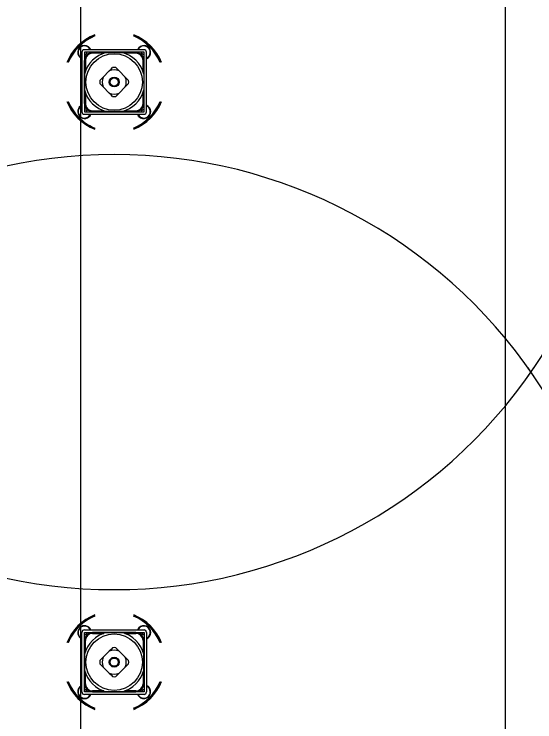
# Model space of a CAD drawing. Extents: x -264205 to -263659, y -1242401 to -1241986.
# Drawn here: x -263908.971 to -263908.358, y -1242122.794 to -1242121.96 of the extents above; entities that cross this region are included whole.
import ezdxf

# ---------------------------------------------------------------- set-up
doc = ezdxf.new("R2010")
doc.units = 0
doc.layers.add('HESCON_OSI_STAVBY_KFA', color=7, linetype='Continuous')
doc.layers.add('SITUACIA_DSP_2D', color=7, linetype='Continuous')

msp = doc.modelspace()

# ---------------------------------------------------------------- linework, layer by layer
at = {"layer": 'HESCON_OSI_STAVBY_KFA'}
msp.add_line((-263908.39279, -1242083.23724), (-263908.39279, -1242246.70724), dxfattribs=at)
at = {"layer": 'SITUACIA_DSP_2D'}
for p, q in [((-263908.89279, -1242125.43224), (-263908.89279, -1242101.76908)), ((-263908.89158, -1242122.00475), (-263908.89158, -1242122.07505)), ((-263908.81843, -1242122.0019), (-263908.88873, -1242122.0019)), ((-263908.81843, -1242122.00475), (-263908.88873, -1242122.00475)), ((-263908.88873, -1242122.00475), (-263908.88873, -1242122.07505)), ((-263908.88711, -1242122.00733), (-263908.88873, -1242122.00735)), ((-263908.88577, -1242122.00493), (-263908.88711, -1242122.00733)), ((-263908.88588, -1242122.00475), (-263908.88577, -1242122.00493)), ((-263908.88091, -1242122.00513), (-263908.88092, -1242122.00475)), ((-263908.88092, -1242122.00519), (-263908.88091, -1242122.00513)), ((-263908.88044, -1242122.00475), (-263908.88044, -1242122.0051)), ((-263908.87899, -1242122.00499), (-263908.86312, -1242122.00499)), ((-263908.87899, -1242122.00499), (-263908.87899, -1242122.00594)), ((-263908.86596, -1242122.00594), (-263908.87899, -1242122.00594)), ((-263908.86295, -1242122.00499), (-263908.86044, -1242122.00499)), ((-263908.86044, -1242122.00499), (-263908.85525, -1242122.00499)), ((-263908.85525, -1242122.00499), (-263908.84992, -1242122.00499)), ((-263908.84992, -1242122.00499), (-263908.84421, -1242122.00499)), ((-263908.84405, -1242122.00499), (-263908.82817, -1242122.00499)), ((-263908.82817, -1242122.00594), (-263908.8412, -1242122.00594)), ((-263908.82817, -1242122.00499), (-263908.82817, -1242122.00594)), ((-263908.82672, -1242122.0051), (-263908.82672, -1242122.00475)), ((-263908.82625, -1242122.00475), (-263908.82625, -1242122.00519)), ((-263908.82138, -1242122.00524), (-263908.82116, -1242122.00475)), ((-263908.81978, -1242122.00747), (-263908.82138, -1242122.00524)), ((-263908.81843, -1242122.00734), (-263908.81978, -1242122.00747)), ((-263908.81843, -1242122.07505), (-263908.81843, -1242122.00475)), ((-263908.81558, -1242122.07505), (-263908.81558, -1242122.00475)), ((-263908.89291, -1242122.01174), (-263908.89422, -1242122.01068)), ((-263908.89158, -1242122.01244), (-263908.89291, -1242122.01174)), ((-263908.88873, -1242122.01257), (-263908.8883, -1242122.01257)), ((-263908.88838, -1242122.01304), (-263908.88873, -1242122.01304)), ((-263908.88849, -1242122.01449), (-263908.88754, -1242122.01449)), ((-263908.88849, -1242122.03037), (-263908.88849, -1242122.01449)), ((-263908.88754, -1242122.01449), (-263908.88754, -1242122.02752)), ((-263908.81962, -1242122.02752), (-263908.81962, -1242122.01449)), ((-263908.81867, -1242122.01449), (-263908.81962, -1242122.01449)), ((-263908.81887, -1242122.01257), (-263908.81843, -1242122.01257)), ((-263908.81843, -1242122.01304), (-263908.81878, -1242122.01304)), ((-263908.81867, -1242122.01449), (-263908.81867, -1242122.03037)), ((-263908.85937, -1242122.02688), (-263908.85734, -1242122.02485)), ((-263908.85734, -1242122.02485), (-263908.85539, -1242122.0229)), ((-263908.85178, -1242122.0229), (-263908.84985, -1242122.02482)), ((-263908.84985, -1242122.02482), (-263908.84779, -1242122.02688)), ((-263908.88849, -1242122.03624), (-263908.88849, -1242122.03053)), ((-263908.86866, -1242122.03617), (-263908.8666, -1242122.03411)), ((-263908.8666, -1242122.03411), (-263908.85937, -1242122.02688)), ((-263908.84779, -1242122.02688), (-263908.84056, -1242122.03411)), ((-263908.84056, -1242122.03411), (-263908.83853, -1242122.03615)), ((-263908.81867, -1242122.03053), (-263908.81867, -1242122.03624)), ((-263908.88849, -1242122.04157), (-263908.88849, -1242122.03624)), ((-263908.88849, -1242122.04676), (-263908.88849, -1242122.04157)), ((-263908.87059, -1242122.0381), (-263908.86866, -1242122.03617)), ((-263908.86864, -1242122.04366), (-263908.87059, -1242122.04171)), ((-263908.83853, -1242122.03615), (-263908.83658, -1242122.0381)), ((-263908.83658, -1242122.04171), (-263908.8385, -1242122.04363)), ((-263908.81867, -1242122.03624), (-263908.81867, -1242122.04146)), ((-263908.81867, -1242122.04146), (-263908.81867, -1242122.04676)), ((-263908.88849, -1242122.04927), (-263908.88849, -1242122.04676)), ((-263908.88849, -1242122.06531), (-263908.88849, -1242122.04944)), ((-263908.8666, -1242122.04569), (-263908.86864, -1242122.04366)), ((-263908.85937, -1242122.05292), (-263908.8666, -1242122.04569)), ((-263908.84056, -1242122.04569), (-263908.84779, -1242122.05292)), ((-263908.8385, -1242122.04363), (-263908.84056, -1242122.04569)), ((-263908.81867, -1242122.04676), (-263908.81867, -1242122.04927)), ((-263908.81867, -1242122.04944), (-263908.81867, -1242122.06531)), ((-263908.88754, -1242122.05228), (-263908.88754, -1242122.06531)), ((-263908.85731, -1242122.05498), (-263908.85937, -1242122.05292)), ((-263908.85539, -1242122.05691), (-263908.85731, -1242122.05498)), ((-263908.84983, -1242122.05496), (-263908.85178, -1242122.05691)), ((-263908.84779, -1242122.05292), (-263908.84983, -1242122.05496)), ((-263908.81962, -1242122.06531), (-263908.81962, -1242122.05228)), ((-263908.88873, -1242122.06676), (-263908.88838, -1242122.06676)), ((-263908.88843, -1242122.06723), (-263908.88873, -1242122.06724)), ((-263908.88754, -1242122.06531), (-263908.88849, -1242122.06531)), ((-263908.8883, -1242122.06724), (-263908.88843, -1242122.06723)), ((-263908.81962, -1242122.06531), (-263908.81867, -1242122.06531)), ((-263908.81843, -1242122.06724), (-263908.81887, -1242122.06724)), ((-263908.81878, -1242122.06676), (-263908.81843, -1242122.06676)), ((-263908.81459, -1242122.06841), (-263908.81558, -1242122.06788)), ((-263908.88873, -1242122.07222), (-263908.8864, -1242122.07308)), ((-263908.88873, -1242122.07505), (-263908.81843, -1242122.07505)), ((-263908.8864, -1242122.07308), (-263908.88607, -1242122.07505)), ((-263908.88092, -1242122.07505), (-263908.88092, -1242122.07462)), ((-263908.88044, -1242122.0747), (-263908.88044, -1242122.07505)), ((-263908.87899, -1242122.07386), (-263908.86596, -1242122.07386)), ((-263908.87899, -1242122.07386), (-263908.87899, -1242122.07481)), ((-263908.86312, -1242122.07481), (-263908.87899, -1242122.07481)), ((-263908.86044, -1242122.07481), (-263908.86295, -1242122.07481)), ((-263908.85514, -1242122.07481), (-263908.86044, -1242122.07481)), ((-263908.84992, -1242122.07481), (-263908.85514, -1242122.07481)), ((-263908.84421, -1242122.07481), (-263908.84992, -1242122.07481)), ((-263908.82817, -1242122.07481), (-263908.84405, -1242122.07481)), ((-263908.8412, -1242122.07386), (-263908.82817, -1242122.07386)), ((-263908.82817, -1242122.07386), (-263908.82817, -1242122.07481)), ((-263908.82672, -1242122.07505), (-263908.82672, -1242122.0747)), ((-263908.82625, -1242122.07462), (-263908.82625, -1242122.07505)), ((-263908.82139, -1242122.07472), (-263908.81992, -1242122.0724)), ((-263908.82122, -1242122.07505), (-263908.82139, -1242122.07472)), ((-263908.81992, -1242122.0724), (-263908.81843, -1242122.07246)), ((-263908.88873, -1242122.0779), (-263908.81843, -1242122.0779)), ((-263908.82542, -1242122.07923), (-263908.82612, -1242122.0779)), ((-263908.82436, -1242122.08054), (-263908.82542, -1242122.07923)), ((-263908.82542, -1242122.68457), (-263908.82612, -1242122.6859)), ((-263908.82436, -1242122.68326), (-263908.82542, -1242122.68457)), ((-263908.89158, -1242122.75905), (-263908.89158, -1242122.68875)), ((-263908.88873, -1242122.6859), (-263908.81843, -1242122.6859)), ((-263908.88873, -1242122.68875), (-263908.81843, -1242122.68875)), ((-263908.88873, -1242122.75905), (-263908.88873, -1242122.68875)), ((-263908.88873, -1242122.69158), (-263908.8864, -1242122.69072)), ((-263908.8864, -1242122.69072), (-263908.88607, -1242122.68875)), ((-263908.88092, -1242122.68875), (-263908.88092, -1242122.68918)), ((-263908.88044, -1242122.68909), (-263908.88044, -1242122.68875)), ((-263908.86312, -1242122.68898), (-263908.87899, -1242122.68898)), ((-263908.87899, -1242122.68993), (-263908.87899, -1242122.68898)), ((-263908.87899, -1242122.68993), (-263908.86596, -1242122.68993)), ((-263908.86044, -1242122.68898), (-263908.86295, -1242122.68898)), ((-263908.85514, -1242122.68898), (-263908.86044, -1242122.68898)), ((-263908.84992, -1242122.68898), (-263908.85514, -1242122.68898)), ((-263908.84421, -1242122.68898), (-263908.84992, -1242122.68898)), ((-263908.82817, -1242122.68898), (-263908.84405, -1242122.68898)), ((-263908.8412, -1242122.68993), (-263908.82817, -1242122.68993)), ((-263908.82817, -1242122.68993), (-263908.82817, -1242122.68898)), ((-263908.82672, -1242122.68875), (-263908.82672, -1242122.68909)), ((-263908.82625, -1242122.68918), (-263908.82625, -1242122.68875)), ((-263908.82122, -1242122.68875), (-263908.82139, -1242122.68908)), ((-263908.82139, -1242122.68908), (-263908.81992, -1242122.69139)), ((-263908.81992, -1242122.69139), (-263908.81843, -1242122.69133)), ((-263908.81843, -1242122.68875), (-263908.81843, -1242122.75905)), ((-263908.81558, -1242122.68875), (-263908.81558, -1242122.75905)), ((-263908.88843, -1242122.69657), (-263908.88873, -1242122.69656)), ((-263908.88873, -1242122.69704), (-263908.88838, -1242122.69704)), ((-263908.88754, -1242122.69848), (-263908.88849, -1242122.69848)), ((-263908.88849, -1242122.69848), (-263908.88849, -1242122.71436)), ((-263908.8883, -1242122.69656), (-263908.88843, -1242122.69657)), ((-263908.88754, -1242122.71152), (-263908.88754, -1242122.69848)), ((-263908.81962, -1242122.69848), (-263908.81962, -1242122.71152)), ((-263908.81962, -1242122.69848), (-263908.81867, -1242122.69848)), ((-263908.81843, -1242122.69656), (-263908.81887, -1242122.69656)), ((-263908.81878, -1242122.69704), (-263908.81843, -1242122.69704)), ((-263908.81867, -1242122.71436), (-263908.81867, -1242122.69848)), ((-263908.81459, -1242122.69539), (-263908.81558, -1242122.69592)), ((-263908.85731, -1242122.70882), (-263908.85937, -1242122.71087)), ((-263908.85539, -1242122.70689), (-263908.85731, -1242122.70882)), ((-263908.84983, -1242122.70884), (-263908.85178, -1242122.70689)), ((-263908.84779, -1242122.71087), (-263908.84983, -1242122.70884)), ((-263908.88849, -1242122.71453), (-263908.88849, -1242122.71704)), ((-263908.88849, -1242122.71704), (-263908.88849, -1242122.72223)), ((-263908.8666, -1242122.71811), (-263908.86864, -1242122.72014)), ((-263908.85937, -1242122.71087), (-263908.8666, -1242122.71811)), ((-263908.84056, -1242122.71811), (-263908.84779, -1242122.71087)), ((-263908.8385, -1242122.72016), (-263908.84056, -1242122.71811)), ((-263908.81867, -1242122.71704), (-263908.81867, -1242122.71453)), ((-263908.81867, -1242122.72234), (-263908.81867, -1242122.71704)), ((-263908.88849, -1242122.72223), (-263908.88849, -1242122.72756)), ((-263908.86864, -1242122.72014), (-263908.87059, -1242122.72209)), ((-263908.87059, -1242122.7257), (-263908.86866, -1242122.72763)), ((-263908.83853, -1242122.72765), (-263908.83658, -1242122.7257)), ((-263908.83658, -1242122.72209), (-263908.8385, -1242122.72016)), ((-263908.81867, -1242122.72756), (-263908.81867, -1242122.72234)), ((-263908.88849, -1242122.72756), (-263908.88849, -1242122.73326)), ((-263908.88849, -1242122.73343), (-263908.88849, -1242122.74931)), ((-263908.86866, -1242122.72763), (-263908.8666, -1242122.72968)), ((-263908.8666, -1242122.72968), (-263908.85937, -1242122.73692)), ((-263908.84779, -1242122.73692), (-263908.84056, -1242122.72968)), ((-263908.84056, -1242122.72968), (-263908.83853, -1242122.72765)), ((-263908.81867, -1242122.73326), (-263908.81867, -1242122.72756)), ((-263908.81867, -1242122.74931), (-263908.81867, -1242122.73343)), ((-263908.88754, -1242122.74931), (-263908.88754, -1242122.73627)), ((-263908.85937, -1242122.73692), (-263908.85734, -1242122.73895)), ((-263908.85734, -1242122.73895), (-263908.85539, -1242122.7409)), ((-263908.85178, -1242122.7409), (-263908.84985, -1242122.73897)), ((-263908.84985, -1242122.73897), (-263908.84779, -1242122.73692)), ((-263908.81962, -1242122.73627), (-263908.81962, -1242122.74931)), ((-263908.89291, -1242122.75206), (-263908.89422, -1242122.75312)), ((-263908.89158, -1242122.75136), (-263908.89291, -1242122.75206)), ((-263908.88838, -1242122.75075), (-263908.88873, -1242122.75076)), ((-263908.88873, -1242122.75123), (-263908.8883, -1242122.75123)), ((-263908.88849, -1242122.74931), (-263908.88754, -1242122.74931)), ((-263908.81867, -1242122.74931), (-263908.81962, -1242122.74931)), ((-263908.81887, -1242122.75123), (-263908.81843, -1242122.75123)), ((-263908.81843, -1242122.75076), (-263908.81878, -1242122.75075)), ((-263908.88711, -1242122.75647), (-263908.88873, -1242122.75645)), ((-263908.81843, -1242122.75905), (-263908.88873, -1242122.75905)), ((-263908.88577, -1242122.75887), (-263908.88711, -1242122.75647)), ((-263908.88588, -1242122.75905), (-263908.88577, -1242122.75887)), ((-263908.88092, -1242122.75861), (-263908.88091, -1242122.75867)), ((-263908.88091, -1242122.75867), (-263908.88092, -1242122.75905)), ((-263908.88044, -1242122.75905), (-263908.88044, -1242122.7587)), ((-263908.86596, -1242122.75786), (-263908.87899, -1242122.75786)), ((-263908.87899, -1242122.75881), (-263908.87899, -1242122.75786)), ((-263908.87899, -1242122.75881), (-263908.86312, -1242122.75881)), ((-263908.86295, -1242122.75881), (-263908.86044, -1242122.75881)), ((-263908.86044, -1242122.75881), (-263908.85525, -1242122.75881)), ((-263908.85525, -1242122.75881), (-263908.84992, -1242122.75881)), ((-263908.84992, -1242122.75881), (-263908.84421, -1242122.75881)), ((-263908.84405, -1242122.75881), (-263908.82817, -1242122.75881)), ((-263908.82817, -1242122.75786), (-263908.8412, -1242122.75786)), ((-263908.82817, -1242122.75881), (-263908.82817, -1242122.75786)), ((-263908.82672, -1242122.7587), (-263908.82672, -1242122.75905)), ((-263908.82625, -1242122.75905), (-263908.82625, -1242122.75861)), ((-263908.81978, -1242122.75633), (-263908.82138, -1242122.75856)), ((-263908.82138, -1242122.75856), (-263908.82116, -1242122.75905)), ((-263908.81843, -1242122.75646), (-263908.81978, -1242122.75633)), ((-263908.81843, -1242122.7619), (-263908.88873, -1242122.7619))]:
    msp.add_line(p, q, dxfattribs=at)
for centre, radius in [((-263908.85358, -1242122.0399), 0.0333), ((-263908.85358, -1242122.0399), 0.0058), ((-263908.85358, -1242122.0399), 0.00485), ((-263908.85358, -1242122.7239), 0.0333), ((-263908.85358, -1242122.7239), 0.0058), ((-263908.85358, -1242122.7239), 0.00485)]:
    msp.add_circle(centre, radius, dxfattribs=at)
for centre, radius, start, end in [((-263908.85358, -1242122.0399), 0.5985, 324.56502, 215.43498), ((-263908.85358, -1242122.0399), 0.06033, 112.3532, 157.64681), ((-263908.85358, -1242122.0399), 0.06033, 22.35319, 67.6468), ((-263908.85358, -1242122.0399), 0.05938, 112.73068, 157.26933), ((-263908.85358, -1242122.0399), 0.0589, 112.9244, 157.07559), ((-263908.85358, -1242122.0399), 0.05938, 22.73067, 67.26932), ((-263908.85358, -1242122.0399), 0.0589, 22.92441, 67.0756), ((-263908.88851, -1242122.00497), 0.00807, 22.33694, 224.99999), ((-263908.88851, -1242122.00497), 0.0076, 60.85024, 246.18367), ((-263908.88851, -1242122.00497), 0.0076, 23.81631, 60.85024), ((-263908.81865, -1242122.00497), 0.00807, 292.33694, 157.66306), ((-263908.81865, -1242122.00497), 0.0076, 125.64554, 156.18369), ((-263908.81865, -1242122.00497), 0.0076, 293.81633, 125.64554), ((-263908.88873, -1242122.00475), 0.00285, 90, 180), ((-263908.85358, -1242122.0399), 0.03615, 105.02021, 164.97977), ((-263908.87899, -1242122.01449), 0.0095, 90, 180), ((-263908.87899, -1242122.01449), 0.00855, 90, 180), ((-263908.85358, -1242122.0399), 0.03615, 15.02023, 74.97979), ((-263908.82817, -1242122.01449), 0.0095, 0, 90), ((-263908.82817, -1242122.01449), 0.00855, 0, 90), ((-263908.81843, -1242122.00475), 0.00285, 0, 90), ((-263908.85358, -1242122.0399), 0.01425, 66.03947, 113.96053), ((-263908.85358, -1242122.0399), 0.0171, 83.94245, 96.05755), ((-263908.85358, -1242122.0399), 0.01425, 156.03949, 203.96051), ((-263908.85358, -1242122.0399), 0.01425, 336.03949, 23.96051), ((-263908.85358, -1242122.0399), 0.0171, 173.94245, 186.05755), ((-263908.85358, -1242122.0399), 0.0171, 353.94245, 6.05755), ((-263908.85358, -1242122.0399), 0.03615, 195.02023, 254.97979), ((-263908.85358, -1242122.0399), 0.03615, 285.02021, 344.97977), ((-263908.85358, -1242122.0399), 0.01425, 246.03947, 293.96053), ((-263908.85358, -1242122.0399), 0.0171, 263.94245, 276.05755), ((-263908.85358, -1242122.0399), 0.06033, 202.35319, 247.6468), ((-263908.85358, -1242122.0399), 0.05938, 202.73067, 224.99999), ((-263908.85358, -1242122.0399), 0.0589, 202.92441, 224.99999), ((-263908.88851, -1242122.07483), 0.00807, 112.33694, 224.99999), ((-263908.88851, -1242122.07483), 0.0076, 113.81633, 336.18369), ((-263908.87899, -1242122.06531), 0.0095, 180, 270), ((-263908.87899, -1242122.06531), 0.00855, 180, 270), ((-263908.85358, -1242122.0399), 0.06033, 292.3532, 337.64681), ((-263908.85358, -1242122.0399), 0.0589, 292.9244, 337.07559), ((-263908.85358, -1242122.0399), 0.05938, 292.73068, 337.26933), ((-263908.82817, -1242122.06531), 0.00855, 270, 0), ((-263908.82817, -1242122.06531), 0.0095, 270, 0), ((-263908.81865, -1242122.07483), 0.00807, 224.99999, 67.66306), ((-263908.88873, -1242122.07505), 0.00285, 180, 270), ((-263908.81865, -1242122.07483), 0.0076, 203.81631, 57.68075), ((-263908.81843, -1242122.07505), 0.00285, 270, 0), ((-263908.85358, -1242122.0399), 0.05938, 224.99999, 247.26932), ((-263908.85358, -1242122.0399), 0.0589, 224.99999, 247.0756), ((-263908.88851, -1242122.07483), 0.00807, 224.99999, 337.66306), ((-263908.85358, -1242122.7239), 0.5985, 34.26896, 145.73104), ((-263908.85358, -1242122.7239), 0.5985, 144.56502, 35.43498), ((-263908.85358, -1242122.0399), 0.5985, 214.26896, 325.73104), ((-263908.85358, -1242122.7239), 0.06033, 112.3532, 157.64681), ((-263908.85358, -1242122.7239), 0.06033, 22.35319, 67.6468), ((-263908.85358, -1242122.7239), 0.05938, 112.73068, 135.00001), ((-263908.85358, -1242122.7239), 0.0589, 112.9244, 135.00001), ((-263908.85358, -1242122.7239), 0.05938, 22.73067, 67.26932), ((-263908.85358, -1242122.7239), 0.0589, 22.92441, 67.0756), ((-263908.85358, -1242122.7239), 0.05938, 135.00001, 157.26933), ((-263908.85358, -1242122.7239), 0.0589, 135.00001, 157.07559), ((-263908.88851, -1242122.68897), 0.00807, 135.00001, 247.66306), ((-263908.88851, -1242122.68897), 0.0076, 23.81631, 246.18367), ((-263908.88851, -1242122.68897), 0.00807, 22.33694, 135.00001), ((-263908.81865, -1242122.68897), 0.0076, 302.31925, 156.18369), ((-263908.81865, -1242122.68897), 0.00807, 292.33694, 135.00001), ((-263908.88873, -1242122.68875), 0.00285, 90, 180), ((-263908.87899, -1242122.69848), 0.0095, 90, 180), ((-263908.85358, -1242122.7239), 0.03615, 105.02021, 164.97977), ((-263908.87899, -1242122.69848), 0.00855, 90, 180), ((-263908.85358, -1242122.7239), 0.03615, 15.02023, 74.97979), ((-263908.82817, -1242122.69848), 0.0095, 0, 90), ((-263908.82817, -1242122.69848), 0.00855, 0, 90), ((-263908.81843, -1242122.68875), 0.00285, 0, 90), ((-263908.85358, -1242122.7239), 0.01425, 66.03947, 113.96053), ((-263908.85358, -1242122.7239), 0.0171, 83.94245, 96.05755), ((-263908.85358, -1242122.7239), 0.01425, 156.03949, 203.96051), ((-263908.85358, -1242122.7239), 0.01425, 336.03949, 23.96051), ((-263908.85358, -1242122.7239), 0.0171, 173.94245, 186.05755), ((-263908.85358, -1242122.7239), 0.0171, 353.94245, 6.05755), ((-263908.85358, -1242122.7239), 0.03615, 195.02023, 254.97979), ((-263908.85358, -1242122.7239), 0.03615, 285.02021, 344.97977), ((-263908.85358, -1242122.7239), 0.01425, 246.03947, 293.96053), ((-263908.85358, -1242122.7239), 0.0171, 263.94245, 276.05755), ((-263908.85358, -1242122.7239), 0.06033, 202.35319, 247.6468), ((-263908.85358, -1242122.7239), 0.05938, 202.73067, 247.26932), ((-263908.85358, -1242122.7239), 0.0589, 202.92441, 247.0756), ((-263908.88851, -1242122.75883), 0.0076, 113.81633, 299.14976), ((-263908.87899, -1242122.74931), 0.0095, 180, 270), ((-263908.87899, -1242122.74931), 0.00855, 180, 270), ((-263908.85358, -1242122.7239), 0.06033, 292.3532, 337.64681), ((-263908.85358, -1242122.7239), 0.0589, 292.9244, 337.07559), ((-263908.85358, -1242122.7239), 0.05938, 292.73068, 337.26933), ((-263908.82817, -1242122.74931), 0.00855, 270, 0), ((-263908.82817, -1242122.74931), 0.0095, 270, 0), ((-263908.81865, -1242122.75883), 0.00807, 202.33694, 67.66306), ((-263908.81865, -1242122.75883), 0.0076, 234.35446, 66.18367), ((-263908.88851, -1242122.75883), 0.00807, 135.00001, 337.66306), ((-263908.88873, -1242122.75905), 0.00285, 180, 270), ((-263908.81843, -1242122.75905), 0.00285, 270, 0), ((-263908.88851, -1242122.75883), 0.0076, 299.14976, 336.18369), ((-263908.81865, -1242122.75883), 0.0076, 203.81631, 234.35446)]:
    msp.add_arc(centre, radius, start, end, dxfattribs=at)

doc.saveas('drawing.dxf')
